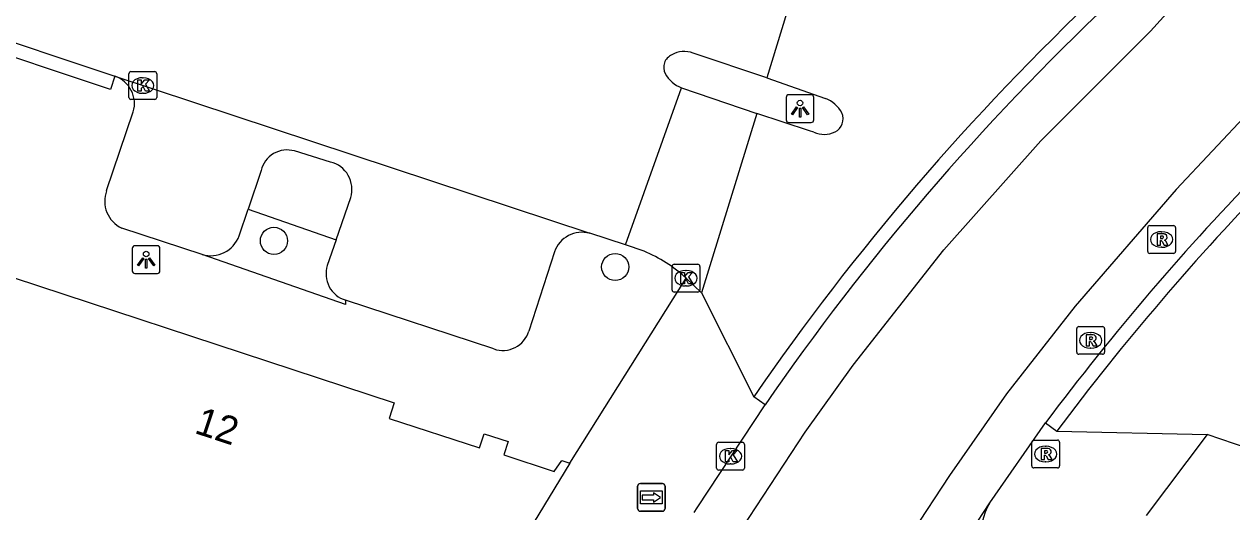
# Model space of a CAD drawing. Extents: x 160557 to 161245, y 385330 to 386505.
# Drawn here: x 160874.1 to 160917.52, y 385897.61 to 385915.16 of the extents above; entities that cross this region are included whole.
import ezdxf

# ---------------------------------------------------------------- set-up
doc = ezdxf.new("R2010")
doc.units = 0
for name, color, linetype in [('IMGEO_Boom', 7, 'Continuous'), ('IMGEO_Kolk', 7, 'Continuous'), ('IMGEO_Lichtpunt', 7, 'Continuous'), ('IMGEO_Pand', 7, 'Continuous'), ('IMGEO_Pand_nummerreeks', 7, 'Continuous'), ('IMGEO_Parkeervlak_open', 7, 'Continuous'), ('IMGEO_Rijbaan_lokaal_gesloten', 7, 'Continuous'), ('IMGEO_Rijbaan_lokaal_open', 7, 'Continuous'), ('IMGEO_Rioolput', 7, 'Continuous'), ('IMGEO_Verkeerseiland_open', 7, 'Continuous'), ('IMGEO_Voetpad_open', 7, 'Continuous'), ('IMGEO_Wegwijzer', 7, 'Continuous')]:
    doc.layers.add(name, color=color, linetype=linetype)

msp = doc.modelspace()

# ---------------------------------------------------------------- linework, layer by layer
at = {"layer": 'IMGEO_Boom'}
for centre in [(160883.083, 385907.361), (160895.351, 385906.421)]:
    msp.add_circle(centre, 0.489, dxfattribs=at)
at = {"layer": 'IMGEO_Kolk'}
for p, q in [((160877.869, 385912.524), (160877.869, 385913.376)), ((160877.944, 385913.45), (160878.796, 385913.45)), ((160878.87, 385913.376), (160878.87, 385912.524)), ((160878.357, 385913.23), (160878.382, 385913.23)), ((160878.796, 385912.45), (160877.944, 385912.45)), ((160878.38, 385912.67), (160878.355, 385912.67)), ((160897.394, 385905.592), (160897.394, 385906.444)), ((160897.469, 385906.518), (160898.321, 385906.518)), ((160898.395, 385906.444), (160898.395, 385905.592)), ((160897.882, 385906.298), (160897.907, 385906.298)), ((160898.321, 385905.518), (160897.469, 385905.518)), ((160897.905, 385905.738), (160897.88, 385905.738)), ((160898.996, 385899.188), (160898.996, 385900.04)), ((160899.071, 385900.114), (160899.923, 385900.114)), ((160899.484, 385899.894), (160899.509, 385899.894)), ((160899.997, 385900.04), (160899.997, 385899.188)), ((160899.923, 385899.114), (160899.071, 385899.114)), ((160899.507, 385899.334), (160899.482, 385899.334))]:
    msp.add_line(p, q, dxfattribs=at)
for points in [[(160877.869, 385912.524), (160877.869, 385913.376)], [(160877.944, 385913.45), (160878.796, 385913.45)], [(160878.87, 385913.376), (160878.87, 385912.524)], [(160878.19, 385913.15), (160878.313, 385913.15), (160878.313, 385912.999), (160878.443, 385913.15), (160878.607, 385913.15), (160878.461, 385912.999), (160878.614, 385912.75), (160878.462, 385912.75), (160878.377, 385912.914), (160878.313, 385912.847), (160878.313, 385912.75), (160878.19, 385912.75), (160878.19, 385913.15)], [(160878.796, 385912.45), (160877.944, 385912.45)], [(160897.394, 385905.592), (160897.394, 385906.444)], [(160897.469, 385906.518), (160898.321, 385906.518)], [(160898.395, 385906.444), (160898.395, 385905.592)], [(160897.715, 385906.218), (160897.838, 385906.218), (160897.838, 385906.067), (160897.968, 385906.218), (160898.132, 385906.218), (160897.986, 385906.067), (160898.139, 385905.818), (160897.987, 385905.818), (160897.902, 385905.982), (160897.838, 385905.915), (160897.838, 385905.818), (160897.715, 385905.818), (160897.715, 385906.218)], [(160898.321, 385905.518), (160897.469, 385905.518)], [(160898.996, 385899.188), (160898.996, 385900.04)], [(160899.071, 385900.114), (160899.923, 385900.114)], [(160899.317, 385899.814), (160899.44, 385899.814), (160899.44, 385899.663), (160899.57, 385899.814), (160899.734, 385899.814), (160899.588, 385899.663), (160899.741, 385899.414), (160899.589, 385899.414), (160899.504, 385899.578), (160899.44, 385899.511), (160899.44, 385899.414), (160899.317, 385899.414), (160899.317, 385899.814)], [(160899.997, 385900.04), (160899.997, 385899.188)], [(160899.923, 385899.114), (160899.071, 385899.114)]]:
    msp.add_lwpolyline(points, dxfattribs=at)
for centre, start, end in [((160877.946, 385913.374), 91.552, 178.448), ((160877.946, 385913.374), 91.552, 178.448), ((160878.794, 385913.374), 1.552, 88.448), ((160878.794, 385913.374), 1.552, 88.448), ((160877.946, 385912.526), 181.552, 268.448), ((160877.946, 385912.526), 181.552, 268.448), ((160878.794, 385912.526), 271.552, 358.448), ((160878.794, 385912.526), 271.552, 358.448), ((160897.471, 385906.442), 91.552, 178.448), ((160897.471, 385906.442), 91.552, 178.448), ((160898.319, 385906.442), 1.552, 88.448), ((160898.319, 385906.442), 1.552, 88.448), ((160897.471, 385905.594), 181.552, 268.448), ((160897.471, 385905.594), 181.552, 268.448), ((160898.319, 385905.594), 271.552, 358.448), ((160898.319, 385905.594), 271.552, 358.448), ((160899.073, 385900.038), 91.552, 178.448), ((160899.073, 385900.038), 91.552, 178.448), ((160899.921, 385900.038), 1.552, 88.448), ((160899.921, 385900.038), 1.552, 88.448), ((160899.073, 385899.19), 181.552, 268.448), ((160899.073, 385899.19), 181.552, 268.448), ((160899.921, 385899.19), 271.552, 358.448), ((160899.921, 385899.19), 271.552, 358.448)]:
    msp.add_arc(centre, 0.0765, start, end, dxfattribs=at)
for centre, major_axis, ratio, start_param, end_param in [((160878.356, 385912.95), (-0.387, 0.002), 0.722429, 4.712389, 7.853982), ((160878.381, 385912.95), (-0.39, 0.002), 0.717154, 1.570796, 4.712389), ((160897.881, 385906.018), (-0.387, 0.002), 0.722429, 4.712389, 7.853982), ((160897.906, 385906.018), (-0.39, 0.002), 0.717154, 1.570796, 4.712389), ((160899.483, 385899.614), (-0.387, 0.002), 0.722429, 4.712389, 7.853982), ((160899.508, 385899.614), (-0.39, 0.002), 0.717154, 1.570796, 4.712389)]:
    msp.add_ellipse(centre, major_axis=major_axis, ratio=ratio, start_param=start_param, end_param=end_param, dxfattribs=at)
at = {"layer": 'IMGEO_Lichtpunt'}
for p, q in [((160901.495, 385912.523), (160901.495, 385911.716)), ((160901.495, 385912.523), (160901.495, 385911.716)), ((160902.397, 385912.618), (160901.589, 385912.618)), ((160902.397, 385912.618), (160901.589, 385912.618)), ((160902.491, 385911.716), (160902.491, 385912.523)), ((160902.491, 385911.716), (160902.491, 385912.523)), ((160901.589, 385911.622), (160902.397, 385911.622)), ((160901.589, 385911.622), (160902.397, 385911.622)), ((160878.892, 385907.185), (160878.084, 385907.185)), ((160878.892, 385907.185), (160878.084, 385907.185)), ((160877.99, 385907.09), (160877.99, 385906.283)), ((160877.99, 385907.09), (160877.99, 385906.283)), ((160878.986, 385906.283), (160878.986, 385907.09)), ((160878.986, 385906.283), (160878.986, 385907.09)), ((160878.084, 385906.189), (160878.892, 385906.189)), ((160878.084, 385906.189), (160878.892, 385906.189))]:
    msp.add_line(p, q, dxfattribs=at)
for points in [[(160901.869, 385912.187), (160901.908, 385912.159), (160901.72, 385911.897), (160901.682, 385911.924), (160901.869, 385912.187)], [(160901.971, 385912.139), (160902.018, 385912.139), (160902.018, 385911.817), (160901.971, 385911.817), (160901.971, 385912.139)], [(160902.081, 385912.159), (160902.119, 385912.186), (160902.306, 385911.924), (160902.267, 385911.896), (160902.081, 385912.159)], [(160878.364, 385906.754), (160878.403, 385906.726), (160878.215, 385906.464), (160878.177, 385906.491), (160878.364, 385906.754)], [(160878.576, 385906.726), (160878.614, 385906.753), (160878.801, 385906.491), (160878.762, 385906.463), (160878.576, 385906.726)], [(160878.466, 385906.706), (160878.513, 385906.706), (160878.513, 385906.384), (160878.466, 385906.384), (160878.466, 385906.706)]]:
    msp.add_lwpolyline(points, dxfattribs=at)
for centre in [(160901.994, 385912.321), (160878.489, 385906.888)]:
    msp.add_circle(centre, 0.0994, dxfattribs=at)
for centre, start, end in [((160901.589, 385912.523), 90, 180), ((160901.589, 385912.523), 90, 180), ((160902.397, 385912.523), 0, 90), ((160902.397, 385912.523), 0, 90), ((160901.589, 385911.716), 180, 270), ((160901.589, 385911.716), 180, 270), ((160902.397, 385911.716), 270, 0), ((160902.397, 385911.716), 270, 360), ((160878.084, 385907.09), 90, 180), ((160878.084, 385907.09), 90, 180), ((160878.892, 385907.09), 0, 90), ((160878.892, 385907.09), 0, 90), ((160878.084, 385906.283), 180, 270), ((160878.084, 385906.283), 180, 270), ((160878.892, 385906.283), 270, 0), ((160878.892, 385906.283), 270, 360)]:
    msp.add_arc(centre, 0.0946, start, end, dxfattribs=at)
at = {"layer": 'IMGEO_Pand'}
for points in [[(160870.059, 385907.246), (160887.405, 385901.535), (160887.221, 385900.976), (160890.467, 385899.91), (160890.636, 385900.424), (160891.506, 385900.139), (160891.349, 385899.659), (160893.159, 385899.065), (160893.43, 385899.454), (160893.721, 385899.359)], [(160893.721, 385899.359), (160886.899, 385888.137)]]:
    msp.add_lwpolyline(points, dxfattribs=at)
at = {"layer": 'IMGEO_Parkeervlak_open'}
for points in [[(160885.112, 385910.198), (160883.82, 385910.595)], [(160882.622, 385909.889), (160882.154, 385908.498)], [(160885.317, 385907.395), (160885.841, 385908.922)], [(160881.833, 385907.54), (160882.154, 385908.498)], [(160885.317, 385907.395), (160885.001, 385906.475)]]:
    msp.add_lwpolyline(points, dxfattribs=at)
for centre, radius, start, end in [((160883.557, 385909.672), 0.96, 74.1002, 166.9228), ((160884.879, 385909.218), 1.007, 342.8756, 76.6045), ((160880.805, 385907.925), 1.098, 253.7198, 339.4789), ((160885.94, 385906.173), 0.986, 162.1692, 253.5747)]:
    msp.add_arc(centre, radius, start, end, dxfattribs=at)
at = {"layer": 'IMGEO_Rijbaan_lokaal_gesloten'}
for points in [[(160872.467, 385851.189), (160885.466, 385872.996), (160893.23, 385886.069), (160896.724, 385891.912), (160899.657, 385896.647), (160902.182, 385900.473), (160903.908, 385902.895), (160907.161, 385907.035), (160910.647, 385910.965), (160914.591, 385914.901), (160917.267, 385917.867), (160920.016, 385921.325), (160923.521, 385926.184), (160926.798, 385931.115)], [(160930.546, 385928.58), (160926.725, 385922.862), (160924.617, 385919.86), (160922.735, 385917.325), (160919.43, 385913.378), (160915.511, 385909.208), (160911.882, 385905.015), (160909.413, 385901.855), (160907.371, 385898.921), (160906.014, 385896.856), (160897.988, 385883.524), (160891.331, 385872.486), (160877.039, 385848.482)], [(160902.196, 385917.781), (160900.799, 385913.232)], [(160871.904, 385915.104), (160877.365, 385913.283)], [(160900.799, 385913.232), (160898.148, 385914.114)], [(160877.365, 385913.283), (160894.434, 385907.633)], [(160895.721, 385907.213), (160894.434, 385907.633)], [(160898.183, 385897.59), (160898.293, 385897.756), (160900.739, 385901.463)], [(160908.821, 385897.94), (160910.822, 385900.816)], [(160892.832, 385871.586), (160899.487, 385882.621), (160907.495, 385895.924), (160908.821, 385897.94)]]:
    msp.add_lwpolyline(points, dxfattribs=at)
for centre, radius, start, end in [((160974.708, 385850.625), 89.755, 133.29177, 145.49978), ((160897.831, 385913.334), 0.842, 67.8711, 121.756), ((160897.574, 385913.604), 0.483, 112.6064, 207.9348), ((160898.122, 385913.907), 1.109, 208.5052, 249.2625), ((160985.59, 385844.88), 93.376, 135.76375, 143.19892)]:
    msp.add_arc(centre, radius, start, end, dxfattribs=at)
at = {"layer": 'IMGEO_Rijbaan_lokaal_open'}
for points in [[(160895.721, 385907.213), (160897.729, 385912.87)], [(160897.729, 385912.87), (160900.442, 385911.949)], [(160900.442, 385911.949), (160898.453, 385905.495)], [(160896.386, 385906.987), (160895.721, 385907.213)], [(160898.453, 385905.495), (160897.896, 385906.019)]]:
    msp.add_lwpolyline(points, dxfattribs=at)
msp.add_arc((160894.511, 385902.4), 4.955, 46.9101, 67.7654, dxfattribs=at)
at = {"layer": 'IMGEO_Rioolput'}
for p, q in [((160914.491, 385906.984), (160914.491, 385907.836)), ((160914.566, 385907.91), (160915.418, 385907.91)), ((160914.979, 385907.69), (160915.004, 385907.69)), ((160915.492, 385907.836), (160915.492, 385906.984)), ((160915.418, 385906.91), (160914.566, 385906.91)), ((160915.002, 385907.13), (160914.977, 385907.13)), ((160911.941, 385903.354), (160911.941, 385904.206)), ((160912.016, 385904.28), (160912.868, 385904.28)), ((160912.942, 385904.206), (160912.942, 385903.354)), ((160912.429, 385904.06), (160912.454, 385904.06)), ((160912.868, 385903.28), (160912.016, 385903.28)), ((160912.452, 385903.5), (160912.427, 385903.5)), ((160910.324, 385899.265), (160910.324, 385900.117)), ((160910.399, 385900.191), (160911.251, 385900.191)), ((160910.812, 385899.971), (160910.837, 385899.971)), ((160911.325, 385900.117), (160911.325, 385899.265)), ((160910.835, 385899.411), (160910.81, 385899.411)), ((160911.251, 385899.191), (160910.399, 385899.191))]:
    msp.add_line(p, q, dxfattribs=at)
for points in [[(160914.491, 385906.984), (160914.491, 385907.836)], [(160914.566, 385907.91), (160915.418, 385907.91)], [(160915.08, 385907.608), (160914.828, 385907.61), (160914.828, 385907.21)], [(160915.492, 385907.836), (160915.492, 385906.984)], [(160914.828, 385907.21), (160914.952, 385907.21), (160914.952, 385907.372), (160914.963, 385907.372)], [(160915.006, 385907.529), (160914.952, 385907.529), (160914.952, 385907.448)], [(160914.952, 385907.448), (160915.004, 385907.448)], [(160915.01, 385907.343), (160915.081, 385907.21), (160915.221, 385907.21), (160915.156, 385907.336)], [(160915.418, 385906.91), (160914.566, 385906.91)], [(160911.941, 385903.354), (160911.941, 385904.206)], [(160912.016, 385904.28), (160912.868, 385904.28)], [(160912.942, 385904.206), (160912.942, 385903.354)], [(160912.53, 385903.978), (160912.278, 385903.98), (160912.278, 385903.58)], [(160912.278, 385903.58), (160912.402, 385903.58), (160912.402, 385903.742), (160912.413, 385903.742)], [(160912.456, 385903.899), (160912.402, 385903.899), (160912.402, 385903.818)], [(160912.402, 385903.818), (160912.454, 385903.818)], [(160912.46, 385903.713), (160912.531, 385903.58), (160912.671, 385903.58), (160912.606, 385903.706)], [(160912.868, 385903.28), (160912.016, 385903.28)], [(160910.324, 385899.265), (160910.324, 385900.117)], [(160910.399, 385900.191), (160911.251, 385900.191)], [(160910.913, 385899.889), (160910.661, 385899.891), (160910.661, 385899.491)], [(160910.839, 385899.81), (160910.785, 385899.81), (160910.785, 385899.729)], [(160911.325, 385900.117), (160911.325, 385899.265)], [(160910.661, 385899.491), (160910.785, 385899.491), (160910.785, 385899.653), (160910.796, 385899.653)], [(160910.785, 385899.729), (160910.837, 385899.729)], [(160910.843, 385899.624), (160910.914, 385899.491), (160911.054, 385899.491), (160910.989, 385899.617)], [(160911.251, 385899.191), (160910.399, 385899.191)]]:
    msp.add_lwpolyline(points, dxfattribs=at)
for centre, radius, start, end in [((160914.568, 385907.834), 0.0765, 91.552, 178.448), ((160914.568, 385907.834), 0.0765, 91.552, 178.448), ((160915.079, 385907.498), 0.109, 350.3612, 89.416), ((160915.416, 385907.834), 0.0765, 1.552, 88.448), ((160915.416, 385907.834), 0.0765, 1.552, 88.448), ((160914.962, 385907.319), 0.0533, 26.0293, 88.6989), ((160914.988, 385907.637), 0.19, 274.7715, 282.9687), ((160915.012, 385907.433), 0.0964, 77.0061, 93.1865), ((160915.026, 385907.49), 0.0378, 276.6634, 79.6772), ((160915.077, 385907.498), 0.112, 277.5842, 350.9817), ((160915.061, 385907.283), 0.108, 29.5134, 73.7905), ((160914.568, 385906.986), 0.0765, 181.552, 268.448), ((160914.568, 385906.986), 0.0765, 181.552, 268.448), ((160915.416, 385906.986), 0.0765, 271.552, 358.448), ((160915.416, 385906.986), 0.0765, 271.552, 358.448), ((160912.018, 385904.204), 0.0765, 91.552, 178.448), ((160912.018, 385904.204), 0.0765, 91.552, 178.448), ((160912.866, 385904.204), 0.0765, 1.552, 88.448), ((160912.866, 385904.204), 0.0765, 1.552, 88.448), ((160912.412, 385903.689), 0.0533, 26.0293, 88.6989), ((160912.438, 385904.007), 0.19, 274.7715, 282.9687), ((160912.462, 385903.803), 0.0964, 77.0061, 93.1865), ((160912.476, 385903.86), 0.0378, 276.6634, 79.6772), ((160912.529, 385903.868), 0.109, 350.3612, 89.416), ((160912.527, 385903.868), 0.112, 277.5842, 350.9817), ((160912.511, 385903.653), 0.108, 29.5134, 73.7905), ((160912.018, 385903.356), 0.0765, 181.552, 268.448), ((160912.018, 385903.356), 0.0765, 181.552, 268.448), ((160912.866, 385903.356), 0.0765, 271.552, 358.448), ((160912.866, 385903.356), 0.0765, 271.552, 358.448), ((160910.401, 385900.115), 0.0765, 91.552, 178.448), ((160910.401, 385900.115), 0.0765, 91.552, 178.448), ((160910.845, 385899.714), 0.0964, 77.0061, 93.1865), ((160910.859, 385899.771), 0.0378, 276.6634, 79.6772), ((160910.912, 385899.779), 0.109, 350.3612, 89.416), ((160911.249, 385900.115), 0.0765, 1.552, 88.448), ((160911.249, 385900.115), 0.0765, 1.552, 88.448), ((160910.795, 385899.6), 0.0533, 26.0293, 88.6989), ((160910.821, 385899.918), 0.19, 274.7715, 282.9687), ((160910.91, 385899.779), 0.112, 277.5842, 350.9817), ((160910.894, 385899.564), 0.108, 29.5134, 73.7905), ((160910.401, 385899.267), 0.0765, 181.552, 268.448), ((160910.401, 385899.267), 0.0765, 181.552, 268.448), ((160911.249, 385899.267), 0.0765, 271.552, 358.448), ((160911.249, 385899.267), 0.0765, 271.552, 358.448)]:
    msp.add_arc(centre, radius, start, end, dxfattribs=at)
for centre, major_axis, ratio, start_param, end_param in [((160914.978, 385907.41), (-0.387, 0.002), 0.722429, 4.712389, 7.853982), ((160915.003, 385907.41), (-0.39, 0.002), 0.717154, 1.570796, 4.712389), ((160912.428, 385903.78), (-0.387, 0.002), 0.722429, 4.712389, 7.853982), ((160912.453, 385903.78), (-0.39, 0.002), 0.717154, 1.570796, 4.712389), ((160910.811, 385899.691), (-0.387, 0.002), 0.722429, 4.712389, 7.853982), ((160910.836, 385899.691), (-0.39, 0.002), 0.717154, 1.570796, 4.712389)]:
    msp.add_ellipse(centre, major_axis=major_axis, ratio=ratio, start_param=start_param, end_param=end_param, dxfattribs=at)
at = {"layer": 'IMGEO_Verkeerseiland_open'}
msp.add_lwpolyline([(160882.154, 385908.498), (160885.317, 385907.395)], dxfattribs=at)
at = {"layer": 'IMGEO_Voetpad_open'}
for points in [[(160877.365, 385913.283), (160877.207, 385912.809), (160871.746, 385914.63), (160871.904, 385915.104)], [(160900.799, 385913.232), (160902.904, 385912.485)], [(160877.066, 385909.167), (160878.026, 385912.002)], [(160902.489, 385911.267), (160902.336, 385911.318), (160900.442, 385911.949)], [(160880.497, 385906.871), (160877.613, 385907.818)], [(160885.661, 385905.227), (160885.652, 385905.075), (160880.497, 385906.871)], [(160893.163, 385906.969), (160892.243, 385904.112)], [(160893.721, 385899.359), (160897.896, 385906.019)], [(160898.453, 385905.495), (160900.329, 385901.75)], [(160890.989, 385903.472), (160885.661, 385905.227)], [(160900.739, 385901.463), (160900.329, 385901.75)], [(160910.822, 385900.816), (160911.222, 385900.516)], [(160911.222, 385900.516), (160916.626, 385900.393)], [(160916.626, 385900.393), (160914.435, 385897.475)], [(160922.03, 385898.546), (160916.626, 385900.393)]]:
    msp.add_lwpolyline(points, dxfattribs=at)
for centre, radius, start, end in [((160974.773, 385850.568), 90.341, 133.29673, 145.49032), ((160877.034, 385912.301), 1.036, 343.2082, 71.3795), ((160902.489, 385911.41), 1.152, 28.7971, 68.8993), ((160903.002, 385911.755), 0.54, 298.4843, 22.8461), ((160902.859, 385912.125), 0.934, 246.7073, 295.376), ((160986.395, 385844.192), 93.933, 135.80502, 143.15749), ((160878.078, 385908.792), 1.079, 159.6658, 244.4779), ((160894.161, 385906.608), 1.061, 75.0747, 160.0925), ((160891.31, 385904.391), 0.974, 250.7375, 343.339), ((160910.551, 385896.865), 2.037, 148.1582, 191.3074)]:
    msp.add_arc(centre, radius, start, end, dxfattribs=at)
at = {"layer": 'IMGEO_Wegwijzer'}
for p, q in [((160896.155, 385897.732), (160896.155, 385898.532)), ((160896.155, 385898.532), (160896.155, 385897.732)), ((160896.255, 385898.632), (160897.045, 385898.632)), ((160897.045, 385898.632), (160896.255, 385898.632)), ((160897.145, 385898.532), (160897.145, 385897.732)), ((160897.145, 385897.732), (160897.145, 385898.532)), ((160897.045, 385897.632), (160896.255, 385897.632)), ((160896.255, 385897.632), (160897.045, 385897.632))]:
    msp.add_line(p, q, dxfattribs=at)
for points in [[(160896.256, 385898.364), (160897.044, 385898.364), (160897.044, 385897.9), (160896.256, 385897.9), (160896.256, 385898.364)], [(160896.321, 385898.216), (160896.321, 385898.132), (160896.321, 385898.048), (160896.732, 385898.048), (160896.732, 385897.965), (160896.979, 385898.132), (160896.732, 385898.299), (160896.732, 385898.216), (160896.321, 385898.216)]]:
    msp.add_lwpolyline(points, dxfattribs=at)
for centre, start, end in [((160896.255, 385898.532), 90, 180), ((160896.255, 385898.532), 90, 180), ((160897.045, 385898.532), 0, 90), ((160897.045, 385898.532), 360, 90), ((160896.255, 385897.732), 180, 270), ((160896.255, 385897.732), 180, 270), ((160897.045, 385897.732), 270, 0), ((160897.045, 385897.732), 270, 0)]:
    msp.add_arc(centre, 0.1, start, end, dxfattribs=at)

# ---------------------------------------------------------------- texts
at = {"layer": 'IMGEO_Pand_nummerreeks'}
msp.add_text('12', height=1, rotation=341.7799, dxfattribs=at).set_placement((160880.188, 385900.458))

doc.saveas('drawing.dxf')
